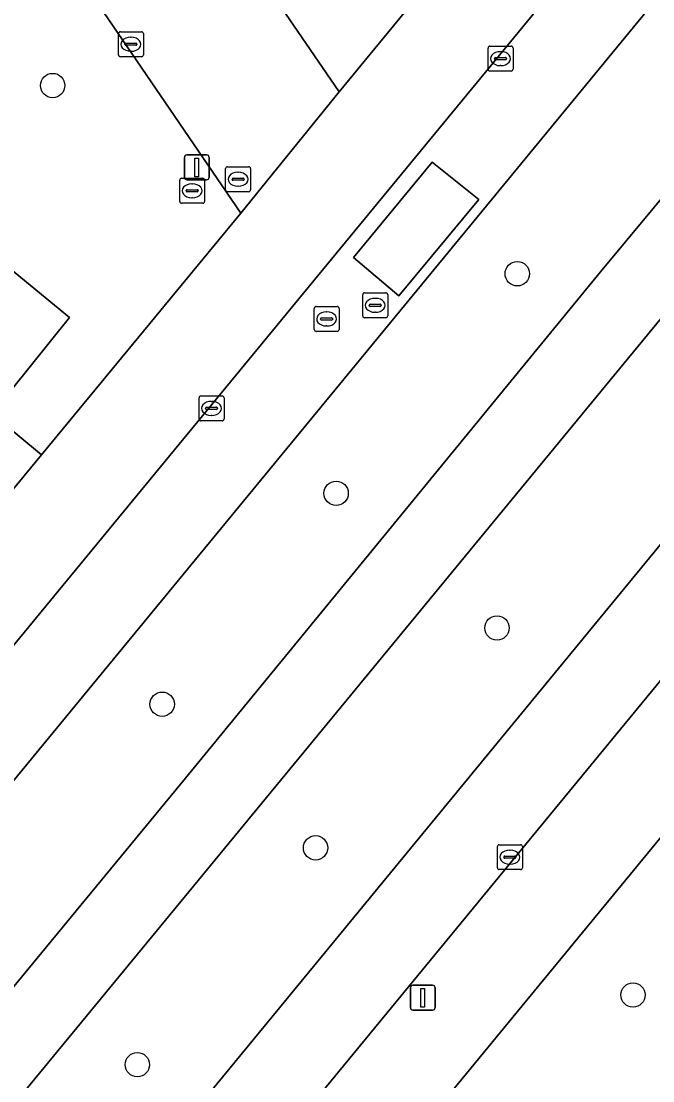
# Model space of a CAD drawing. Extents: x 155275 to 156265, y 382654 to 383635.
# Drawn here: x 155637.86 to 155663.22, y 383052.36 to 383094.89 of the extents above; entities that cross this region are included whole.
import ezdxf

# ---------------------------------------------------------------- set-up
doc = ezdxf.new("R2010")
doc.units = 0
for name, color, linetype in [('IMGEO_Berm_groen', 7, 'Continuous'), ('IMGEO_Boom', 7, 'Continuous'), ('IMGEO_Fietspad_gesloten', 7, 'Continuous'), ('IMGEO_Groenvoorziening', 7, 'Continuous'), ('IMGEO_Kolk', 7, 'Continuous'), ('IMGEO_Lichtmast', 7, 'Continuous'), ('IMGEO_Pand', 7, 'Continuous'), ('IMGEO_Parkeervlak_open', 7, 'Continuous'), ('IMGEO_Rijbaan_lokaal_gesloten', 7, 'Continuous'), ('IMGEO_Rijbaan_lokaal_open', 7, 'Continuous'), ('IMGEO_Rioolput', 7, 'Continuous'), ('IMGEO_Voetpad_open', 7, 'Continuous')]:
    doc.layers.add(name, color=color, linetype=linetype)

msp = doc.modelspace()

# ---------------------------------------------------------------- linework, layer by layer
at = {"layer": 'IMGEO_Berm_groen'}
for points in [[(155644.459, 383064.506), (155661.118, 383084.828), (155693.747, 383124.076), (155702.643, 383134.878), (155706.581, 383139.306), (155703.21, 383144.19), (155580.772, 382995.445), (155576.965, 382990.82)], [(155679.74, 383093.59), (155711.442, 383132.126), (155708.331, 383136.749), (155705.062, 383133.055), (155702.244, 383129.715), (155696.136, 383122.234), (155669.504, 383090.181), (155602.123, 383008.412), (155578.449, 382979.563)], [(155586.774, 382980.583), (155589.051, 382983.35), (155679.74, 383093.59)], [(155576.394, 382981.806), (155599.926, 383010.505), (155644.459, 383064.506)]]:
    msp.add_lwpolyline(points, dxfattribs=at)
at = {"layer": 'IMGEO_Boom'}
for centre in [(155639.127, 383092.307), (155657.78, 383084.752), (155650.508, 383075.941), (155656.967, 383070.536), (155643.522, 383067.474), (155649.681, 383061.71), (155662.428, 383055.804), (155642.525, 383053.005)]:
    msp.add_circle(centre, 0.489, dxfattribs=at)
at = {"layer": 'IMGEO_Fietspad_gesloten'}
msp.add_lwpolyline([(155602.123, 383008.412), (155669.504, 383090.181), (155696.136, 383122.234), (155702.244, 383129.715), (155705.062, 383133.055), (155708.331, 383136.749), (155709.688, 383138.266), (155711.139, 383139.825), (155709.446, 383142.395), (155707.929, 383140.815), (155706.581, 383139.306), (155702.643, 383134.878), (155693.747, 383124.076), (155661.118, 383084.828), (155644.459, 383064.506), (155599.926, 383010.505), (155576.394, 382981.806), (155578.449, 382979.563)], close=True, dxfattribs=at)
at = {"layer": 'IMGEO_Groenvoorziening'}
for points in [[(155618.803, 383100.253), (155639.804, 383082.99), (155636.678, 383079.135), (155638.675, 383077.49), (155646.675, 383087.184), (155628.64, 383113.6), (155618.147, 383100.817)], [(155663.693, 383062.31), (155649.839, 383045.475), (155651.755, 383043.96), (155654.921, 383047.799), (155678.185, 383028.662), (155675.036, 383024.801), (155685.3, 383016.425), (155691.938, 383020.969)]]:
    msp.add_lwpolyline(points, close=True, dxfattribs=at)
at = {"layer": 'IMGEO_Kolk'}
for p, q in [((155641.768, 383093.538), (155641.768, 383094.39)), ((155641.843, 383094.464), (155642.695, 383094.464)), ((155642.256, 383094.244), (155642.281, 383094.244)), ((155642.769, 383094.39), (155642.769, 383093.538)), ((155642.027, 383093.958), (155642.027, 383093.97)), ((155642.465, 383093.921), (155642.067, 383093.921)), ((155642.07, 383094.007), (155642.468, 383094.007)), ((155642.279, 383093.684), (155642.254, 383093.684)), ((155642.511, 383093.97), (155642.511, 383093.958)), ((155656.608, 383092.961), (155656.608, 383093.813)), ((155656.683, 383093.887), (155657.535, 383093.887)), ((155657.096, 383093.667), (155657.121, 383093.667)), ((155657.609, 383093.813), (155657.609, 383092.961)), ((155642.695, 383093.464), (155641.843, 383093.464)), ((155656.867, 383093.381), (155656.867, 383093.393)), ((155657.305, 383093.344), (155656.907, 383093.344)), ((155656.91, 383093.43), (155657.308, 383093.43)), ((155657.351, 383093.393), (155657.351, 383093.381)), ((155657.535, 383092.887), (155656.683, 383092.887)), ((155657.119, 383093.107), (155657.094, 383093.107)), ((155645.004, 383078.923), (155645.004, 383079.775)), ((155645.079, 383079.849), (155645.931, 383079.849)), ((155645.492, 383079.629), (155645.517, 383079.629)), ((155646.005, 383079.775), (155646.005, 383078.923)), ((155645.263, 383079.343), (155645.263, 383079.355)), ((155645.701, 383079.306), (155645.303, 383079.306)), ((155645.306, 383079.392), (155645.704, 383079.392)), ((155645.747, 383079.355), (155645.747, 383079.343)), ((155645.931, 383078.849), (155645.079, 383078.849)), ((155645.515, 383079.069), (155645.49, 383079.069)), ((155656.985, 383060.909), (155656.985, 383061.761)), ((155657.06, 383061.835), (155657.912, 383061.835)), ((155657.986, 383061.761), (155657.986, 383060.909)), ((155657.244, 383061.329), (155657.244, 383061.341)), ((155657.287, 383061.378), (155657.685, 383061.378)), ((155657.473, 383061.615), (155657.498, 383061.615)), ((155657.728, 383061.341), (155657.728, 383061.329)), ((155657.682, 383061.292), (155657.284, 383061.292)), ((155657.496, 383061.055), (155657.471, 383061.055)), ((155657.912, 383060.835), (155657.06, 383060.835))]:
    msp.add_line(p, q, dxfattribs=at)
for points in [[(155641.768, 383093.538), (155641.768, 383094.39)], [(155641.843, 383094.464), (155642.695, 383094.464)], [(155642.769, 383094.39), (155642.769, 383093.538)], [(155656.608, 383092.961), (155656.608, 383093.813)], [(155656.683, 383093.887), (155657.535, 383093.887)], [(155657.609, 383093.813), (155657.609, 383092.961)], [(155642.695, 383093.464), (155641.843, 383093.464)], [(155657.535, 383092.887), (155656.683, 383092.887)], [(155645.004, 383078.923), (155645.004, 383079.775)], [(155645.079, 383079.849), (155645.931, 383079.849)], [(155646.005, 383079.775), (155646.005, 383078.923)], [(155645.931, 383078.849), (155645.079, 383078.849)], [(155656.985, 383060.909), (155656.985, 383061.761)], [(155657.06, 383061.835), (155657.912, 383061.835)], [(155657.986, 383061.761), (155657.986, 383060.909)], [(155657.912, 383060.835), (155657.06, 383060.835)]]:
    msp.add_lwpolyline(points, dxfattribs=at)
for centre, radius, start, end in [((155641.845, 383094.388), 0.0765, 91.552, 178.448), ((155641.845, 383094.388), 0.0765, 91.552, 178.448), ((155642.693, 383094.388), 0.0765, 1.552, 88.448), ((155642.693, 383094.388), 0.0765, 1.552, 88.448), ((155642.067, 383093.967), 0.0403, 85.8775, 175.7526), ((155642.064, 383093.957), 0.0366, 178.938, 274.7102), ((155642.468, 383093.964), 0.043, 264.8664, 352.4533), ((155642.472, 383093.969), 0.0386, 1.7309, 96.639), ((155656.685, 383093.811), 0.0765, 91.552, 178.448), ((155656.685, 383093.811), 0.0765, 91.552, 178.448), ((155657.533, 383093.811), 0.0765, 1.552, 88.448), ((155657.533, 383093.811), 0.0765, 1.552, 88.448), ((155641.845, 383093.54), 0.0765, 181.552, 268.448), ((155641.845, 383093.54), 0.0765, 181.552, 268.448), ((155642.693, 383093.54), 0.0765, 271.552, 358.448), ((155642.693, 383093.54), 0.0765, 271.552, 358.448), ((155656.907, 383093.39), 0.0403, 85.8775, 175.7526), ((155656.904, 383093.38), 0.0366, 178.938, 274.7102), ((155657.308, 383093.387), 0.043, 264.8664, 352.4533), ((155657.312, 383093.392), 0.0386, 1.7309, 96.639), ((155656.685, 383092.963), 0.0765, 181.552, 268.448), ((155656.685, 383092.963), 0.0765, 181.552, 268.448), ((155657.533, 383092.963), 0.0765, 271.552, 358.448), ((155657.533, 383092.963), 0.0765, 271.552, 358.448), ((155645.081, 383079.773), 0.0765, 91.552, 178.448), ((155645.081, 383079.773), 0.0765, 91.552, 178.448), ((155645.929, 383079.773), 0.0765, 1.552, 88.448), ((155645.929, 383079.773), 0.0765, 1.552, 88.448), ((155645.303, 383079.352), 0.0403, 85.8775, 175.7526), ((155645.3, 383079.342), 0.0366, 178.938, 274.7102), ((155645.704, 383079.349), 0.043, 264.8664, 352.4533), ((155645.708, 383079.354), 0.0386, 1.7309, 96.639), ((155645.081, 383078.925), 0.0765, 181.552, 268.448), ((155645.081, 383078.925), 0.0765, 181.552, 268.448), ((155645.929, 383078.925), 0.0765, 271.552, 358.448), ((155645.929, 383078.925), 0.0765, 271.552, 358.448), ((155657.062, 383061.759), 0.0765, 91.552, 178.448), ((155657.062, 383061.759), 0.0765, 91.552, 178.448), ((155657.91, 383061.759), 0.0765, 1.552, 88.448), ((155657.91, 383061.759), 0.0765, 1.552, 88.448), ((155657.284, 383061.338), 0.0403, 85.8775, 175.7526), ((155657.281, 383061.328), 0.0366, 178.938, 274.7102), ((155657.685, 383061.335), 0.043, 264.8664, 352.4533), ((155657.689, 383061.34), 0.0386, 1.7309, 96.639), ((155657.062, 383060.911), 0.0765, 181.552, 268.448), ((155657.062, 383060.911), 0.0765, 181.552, 268.448), ((155657.91, 383060.911), 0.0765, 271.552, 358.448), ((155657.91, 383060.911), 0.0765, 271.552, 358.448)]:
    msp.add_arc(centre, radius, start, end, dxfattribs=at)
for centre, major_axis, ratio, start_param, end_param in [((155642.255, 383093.964), (-0.387, 0.002), 0.722429, 4.712389, 7.853982), ((155642.28, 383093.964), (-0.39, 0.002), 0.717154, 1.570796, 4.712389), ((155657.095, 383093.387), (-0.387, 0.002), 0.722429, 4.712389, 7.853982), ((155657.12, 383093.387), (-0.39, 0.002), 0.717154, 1.570796, 4.712389), ((155645.491, 383079.349), (-0.387, 0.002), 0.722429, 4.712389, 7.853982), ((155645.516, 383079.349), (-0.39, 0.002), 0.717154, 1.570796, 4.712389), ((155657.472, 383061.335), (-0.387, 0.002), 0.722429, 4.712389, 7.853982), ((155657.497, 383061.335), (-0.39, 0.002), 0.717154, 1.570796, 4.712389)]:
    msp.add_ellipse(centre, major_axis=major_axis, ratio=ratio, start_param=start_param, end_param=end_param, dxfattribs=at)
at = {"layer": 'IMGEO_Lichtmast'}
for p, q in [((155644.416, 383088.622), (155644.416, 383089.422)), ((155644.416, 383089.422), (155644.416, 383088.622)), ((155644.516, 383089.522), (155645.306, 383089.522)), ((155645.306, 383089.522), (155644.516, 383089.522)), ((155645.406, 383089.422), (155645.406, 383088.622)), ((155645.406, 383088.622), (155645.406, 383089.422)), ((155645.306, 383088.522), (155644.516, 383088.522)), ((155644.516, 383088.522), (155645.306, 383088.522)), ((155653.491, 383055.295), (155653.491, 383056.095)), ((155653.491, 383056.095), (155653.491, 383055.295)), ((155653.591, 383056.195), (155654.381, 383056.195)), ((155654.381, 383056.195), (155653.591, 383056.195)), ((155654.481, 383056.095), (155654.481, 383055.295)), ((155654.481, 383055.295), (155654.481, 383056.095)), ((155654.381, 383055.195), (155653.591, 383055.195)), ((155653.591, 383055.195), (155654.381, 383055.195))]:
    msp.add_line(p, q, dxfattribs=at)
for points in [[(155644.836, 383089.397), (155644.986, 383089.397), (155644.986, 383088.647), (155644.836, 383088.647), (155644.836, 383089.397)], [(155653.911, 383056.07), (155654.061, 383056.07), (155654.061, 383055.32), (155653.911, 383055.32), (155653.911, 383056.07)]]:
    msp.add_lwpolyline(points, dxfattribs=at)
for centre, start, end in [((155644.516, 383089.422), 90, 180), ((155644.516, 383089.422), 90, 180), ((155645.306, 383089.422), 0, 90), ((155645.306, 383089.422), 360, 90), ((155644.516, 383088.622), 180, 270), ((155644.516, 383088.622), 180, 270), ((155645.306, 383088.622), 270, 0), ((155645.306, 383088.622), 270, 0), ((155653.591, 383056.095), 90, 180), ((155653.591, 383056.095), 90, 180), ((155654.381, 383056.095), 0, 90), ((155654.381, 383056.095), 360, 90), ((155653.591, 383055.295), 180, 270), ((155653.591, 383055.295), 180, 270), ((155654.381, 383055.295), 270, 0), ((155654.381, 383055.295), 270, 0)]:
    msp.add_arc(centre, 0.1, start, end, dxfattribs=at)
at = {"layer": 'IMGEO_Pand'}
msp.add_lwpolyline([(155656.736, 383099.483), (155652.949, 383104.999), (155645.327, 383099.804), (155650.628, 383092.05)], close=True, dxfattribs=at)
at = {"layer": 'IMGEO_Parkeervlak_open'}
msp.add_lwpolyline([(155618.803, 383100.253), (155615.678, 383096.443), (155636.678, 383079.135), (155639.804, 383082.99)], close=True, dxfattribs=at)
at = {"layer": 'IMGEO_Rijbaan_lokaal_gesloten'}
for points in [[(155697.712, 383142.856), (155696.967, 383141.972), (155641.768, 383074.955), (155637.979, 383070.355), (155630.017, 383060.689), (155626.23, 383056.091), (155578.114, 382997.717), (155580.772, 382995.445), (155703.21, 383144.19)], [(155712.754, 383133.721), (155711.442, 383132.126), (155679.74, 383093.59), (155589.051, 382983.35), (155591.698, 382981.075), (155596.474, 382986.965), (155631.252, 383029.213), (155635.105, 383033.893), (155643.042, 383043.534), (155646.823, 383048.128), (155682.427, 383091.379)]]:
    msp.add_lwpolyline(points, dxfattribs=at)
msp.add_lwpolyline([(155656.233, 383087.734), (155653.029, 383083.866), (155651.201, 383085.409), (155654.365, 383089.235)], close=True, dxfattribs=at)
at = {"layer": 'IMGEO_Rijbaan_lokaal_open'}
msp.add_lwpolyline([(155653.029, 383083.866), (155656.233, 383087.734), (155654.365, 383089.235), (155651.201, 383085.409)], close=True, dxfattribs=at)
at = {"layer": 'IMGEO_Rioolput'}
for p, q in [((155646.068, 383088.12), (155646.068, 383088.972)), ((155646.143, 383089.046), (155646.995, 383089.046)), ((155647.069, 383088.972), (155647.069, 383088.12)), ((155644.3, 383088.584), (155645.152, 383088.584)), ((155646.327, 383088.54), (155646.327, 383088.552)), ((155646.37, 383088.589), (155646.768, 383088.589)), ((155646.556, 383088.826), (155646.581, 383088.826)), ((155646.811, 383088.552), (155646.811, 383088.54)), ((155644.225, 383087.658), (155644.225, 383088.51)), ((155644.527, 383088.127), (155644.925, 383088.127)), ((155644.713, 383088.364), (155644.738, 383088.364)), ((155645.226, 383088.51), (155645.226, 383087.658)), ((155646.765, 383088.503), (155646.367, 383088.503)), ((155646.579, 383088.266), (155646.554, 383088.266)), ((155644.484, 383088.078), (155644.484, 383088.09)), ((155644.922, 383088.041), (155644.524, 383088.041)), ((155644.736, 383087.804), (155644.711, 383087.804)), ((155644.968, 383088.09), (155644.968, 383088.078)), ((155646.995, 383088.046), (155646.143, 383088.046)), ((155645.152, 383087.584), (155644.3, 383087.584)), ((155651.576, 383083.06), (155651.576, 383083.912)), ((155651.651, 383083.986), (155652.503, 383083.986)), ((155652.577, 383083.912), (155652.577, 383083.06)), ((155649.701, 383083.438), (155650.553, 383083.438)), ((155651.835, 383083.48), (155651.835, 383083.492)), ((155652.273, 383083.443), (155651.875, 383083.443)), ((155651.878, 383083.529), (155652.276, 383083.529)), ((155652.064, 383083.766), (155652.089, 383083.766)), ((155652.319, 383083.492), (155652.319, 383083.48)), ((155649.626, 383082.512), (155649.626, 383083.364)), ((155650.114, 383083.218), (155650.139, 383083.218)), ((155650.627, 383083.364), (155650.627, 383082.512)), ((155652.087, 383083.206), (155652.062, 383083.206)), ((155649.885, 383082.932), (155649.885, 383082.944)), ((155650.323, 383082.895), (155649.925, 383082.895)), ((155649.928, 383082.981), (155650.326, 383082.981)), ((155650.137, 383082.658), (155650.112, 383082.658)), ((155650.369, 383082.944), (155650.369, 383082.932)), ((155652.503, 383082.986), (155651.651, 383082.986)), ((155650.553, 383082.438), (155649.701, 383082.438))]:
    msp.add_line(p, q, dxfattribs=at)
for points in [[(155646.068, 383088.12), (155646.068, 383088.972)], [(155646.143, 383089.046), (155646.995, 383089.046)], [(155647.069, 383088.972), (155647.069, 383088.12)], [(155644.3, 383088.584), (155645.152, 383088.584)], [(155644.225, 383087.658), (155644.225, 383088.51)], [(155645.226, 383088.51), (155645.226, 383087.658)], [(155646.995, 383088.046), (155646.143, 383088.046)], [(155645.152, 383087.584), (155644.3, 383087.584)], [(155651.576, 383083.06), (155651.576, 383083.912)], [(155651.651, 383083.986), (155652.503, 383083.986)], [(155652.577, 383083.912), (155652.577, 383083.06)], [(155649.701, 383083.438), (155650.553, 383083.438)], [(155649.626, 383082.512), (155649.626, 383083.364)], [(155650.627, 383083.364), (155650.627, 383082.512)], [(155652.503, 383082.986), (155651.651, 383082.986)], [(155650.553, 383082.438), (155649.701, 383082.438)]]:
    msp.add_lwpolyline(points, dxfattribs=at)
for centre, radius, start, end in [((155646.145, 383088.97), 0.0765, 91.552, 178.448), ((155646.145, 383088.97), 0.0765, 91.552, 178.448), ((155646.993, 383088.97), 0.0765, 1.552, 88.448), ((155646.993, 383088.97), 0.0765, 1.552, 88.448), ((155644.302, 383088.508), 0.0765, 91.552, 178.448), ((155644.302, 383088.508), 0.0765, 91.552, 178.448), ((155645.15, 383088.508), 0.0765, 1.552, 88.448), ((155645.15, 383088.508), 0.0765, 1.552, 88.448), ((155646.367, 383088.549), 0.0403, 85.8775, 175.7526), ((155646.364, 383088.539), 0.0366, 178.938, 274.7102), ((155646.768, 383088.546), 0.043, 264.8664, 352.4533), ((155646.772, 383088.551), 0.0386, 1.7309, 96.639), ((155644.524, 383088.087), 0.0403, 85.8775, 175.7526), ((155644.929, 383088.089), 0.0386, 1.7309, 96.639), ((155646.145, 383088.122), 0.0765, 181.552, 268.448), ((155646.145, 383088.122), 0.0765, 181.552, 268.448), ((155646.993, 383088.122), 0.0765, 271.552, 358.448), ((155646.993, 383088.122), 0.0765, 271.552, 358.448), ((155644.521, 383088.077), 0.0366, 178.938, 274.7102), ((155644.925, 383088.084), 0.043, 264.8664, 352.4533), ((155644.302, 383087.66), 0.0765, 181.552, 268.448), ((155644.302, 383087.66), 0.0765, 181.552, 268.448), ((155645.15, 383087.66), 0.0765, 271.552, 358.448), ((155645.15, 383087.66), 0.0765, 271.552, 358.448), ((155651.653, 383083.91), 0.0765, 91.552, 178.448), ((155651.653, 383083.91), 0.0765, 91.552, 178.448), ((155652.501, 383083.91), 0.0765, 1.552, 88.448), ((155652.501, 383083.91), 0.0765, 1.552, 88.448), ((155649.703, 383083.362), 0.0765, 91.552, 178.448), ((155649.703, 383083.362), 0.0765, 91.552, 178.448), ((155650.551, 383083.362), 0.0765, 1.552, 88.448), ((155650.551, 383083.362), 0.0765, 1.552, 88.448), ((155651.875, 383083.489), 0.0403, 85.8775, 175.7526), ((155651.872, 383083.479), 0.0366, 178.938, 274.7102), ((155652.276, 383083.486), 0.043, 264.8664, 352.4533), ((155652.28, 383083.491), 0.0386, 1.7309, 96.639), ((155651.653, 383083.062), 0.0765, 181.552, 268.448), ((155651.653, 383083.062), 0.0765, 181.552, 268.448), ((155652.501, 383083.062), 0.0765, 271.552, 358.448), ((155652.501, 383083.062), 0.0765, 271.552, 358.448), ((155649.925, 383082.941), 0.0403, 85.8775, 175.7526), ((155649.922, 383082.931), 0.0366, 178.938, 274.7102), ((155650.326, 383082.938), 0.043, 264.8664, 352.4533), ((155650.33, 383082.943), 0.0386, 1.7309, 96.639), ((155649.703, 383082.514), 0.0765, 181.552, 268.448), ((155649.703, 383082.514), 0.0765, 181.552, 268.448), ((155650.551, 383082.514), 0.0765, 271.552, 358.448), ((155650.551, 383082.514), 0.0765, 271.552, 358.448)]:
    msp.add_arc(centre, radius, start, end, dxfattribs=at)
for centre, major_axis, ratio, start_param, end_param in [((155646.555, 383088.546), (-0.387, 0.002), 0.722429, 4.712389, 7.853982), ((155646.58, 383088.546), (-0.39, 0.002), 0.717154, 1.570796, 4.712389), ((155644.712, 383088.084), (-0.387, 0.002), 0.722429, 4.712389, 7.853982), ((155644.737, 383088.084), (-0.39, 0.002), 0.717154, 1.570796, 4.712389), ((155652.063, 383083.486), (-0.387, 0.002), 0.722429, 4.712389, 7.853982), ((155652.088, 383083.486), (-0.39, 0.002), 0.717154, 1.570796, 4.712389), ((155650.113, 383082.938), (-0.387, 0.002), 0.722429, 4.712389, 7.853982), ((155650.138, 383082.938), (-0.39, 0.002), 0.717154, 1.570796, 4.712389)]:
    msp.add_ellipse(centre, major_axis=major_axis, ratio=ratio, start_param=start_param, end_param=end_param, dxfattribs=at)
at = {"layer": 'IMGEO_Voetpad_open'}
for points in [[(155587.934, 383090.116), (155626.648, 383116.53), (155627.457, 383115.333), (155628.64, 383113.6), (155646.675, 383087.184), (155650.628, 383092.05), (155645.327, 383099.804), (155642.183, 383104.403), (155639.021, 383109.029), (155636.128, 383113.26), (155633.14, 383117.632), (155630.151, 383122.004), (155628.752, 383124.05), (155627.731, 383123.402), (155626.06, 383125.859), (155622.569, 383130.992), (155613.622, 383144.086)], [(155693.01, 383143.571), (155683.763, 383132.347), (155679.737, 383127.472), (155678.754, 383126.243), (155678.1, 383125.444), (155671.248, 383117.076), (155656.736, 383099.483), (155650.628, 383092.05), (155646.675, 383087.184), (155638.675, 383077.49), (155634.878, 383072.896), (155633.917, 383071.725), (155631.705, 383069.03), (155626.96, 383063.247), (155623.114, 383058.577), (155609.224, 383041.743), (155605.267, 383036.942), (155597.553, 383027.59)], [(155626.23, 383056.091), (155630.017, 383060.689), (155637.979, 383070.355), (155641.768, 383074.955), (155696.967, 383141.972), (155697.712, 383142.856)], [(155708.323, 383122.836), (155682.427, 383091.379), (155646.823, 383048.128), (155643.042, 383043.534), (155635.105, 383033.893), (155631.252, 383029.213), (155596.474, 382986.965), (155591.698, 382981.075), (155586.805, 382975.087)], [(155641.208, 383035.014), (155646.075, 383040.922), (155649.839, 383045.475), (155663.693, 383062.31), (155667.686, 383067.169), (155673.789, 383074.572), (155688.288, 383092.165), (155691.311, 383095.856), (155695.788, 383101.322), (155696.789, 383102.582), (155700.795, 383107.463), (155710.18, 383118.898), (155711.557, 383120.441)]]:
    msp.add_lwpolyline(points, dxfattribs=at)
msp.add_lwpolyline([(155614.296, 383089.82), (155616.197, 383088.258), (155632.944, 383074.465), (155634.878, 383072.896), (155638.675, 383077.49), (155636.678, 383079.135), (155615.678, 383096.443), (155618.803, 383100.253), (155618.147, 383100.817), (155628.64, 383113.6), (155627.457, 383115.333), (155599.152, 383080.871), (155587.934, 383090.116), (155586.233, 383088.948), (155597.889, 383079.341), (155621.193, 383060.176), (155623.114, 383058.577), (155626.96, 383063.247), (155625.049, 383064.801), (155608.253, 383078.587), (155606.358, 383080.183)], close=True, dxfattribs=at)

doc.saveas('drawing.dxf')
